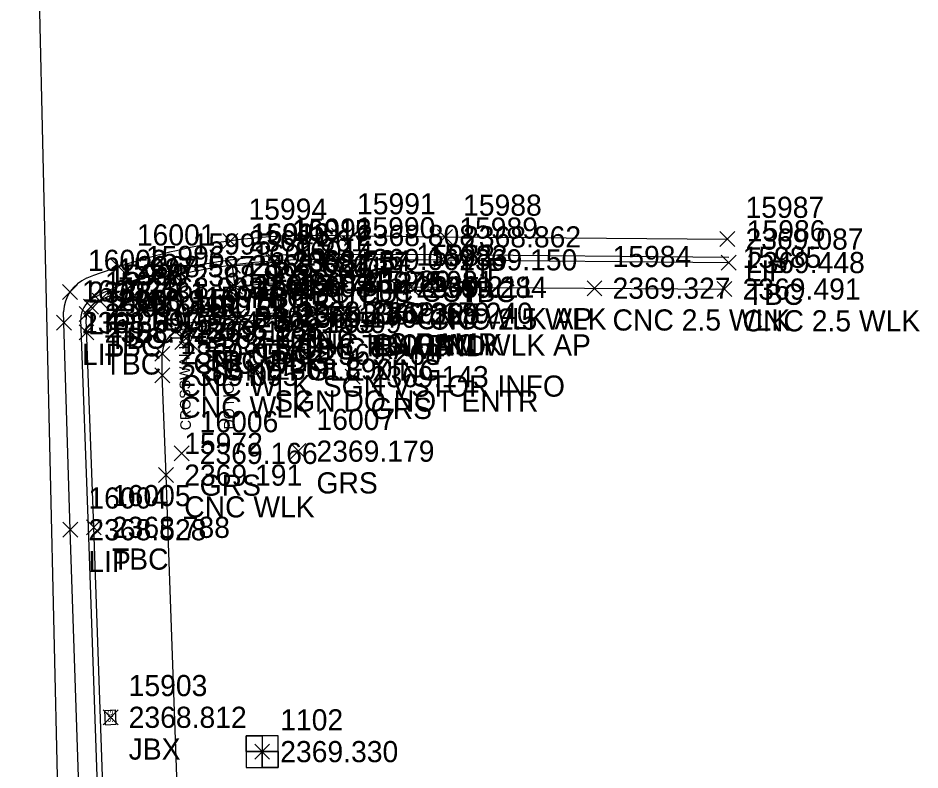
# Model space of a CAD drawing. Extents: x 2377639 to 2379738, y 729875 to 732734.
# Drawn here: x 2379425.7 to 2379510.9, y 732182.5 to 732253.5 of the extents above; entities that cross this region are included whole.
import ezdxf

# ---------------------------------------------------------------- set-up
doc = ezdxf.new("R2010")
doc.units = 0
for name, color, linetype in [('Default', 7, 'Continuous'), ('SURV_MON_Bench-Mark', 7, 'Continuous'), ('TOPO_CURBGTR_Back-of-Curb', 7, 'Continuous'), ('TOPO_CURBGTR_Face-of-Curb', 7, 'Continuous'), ('TOPO_CURBGTR_Lip-of-Gutter', 7, 'Continuous'), ('TOPO_DATA_Elevations', 7, 'Continuous'), ('TOPO_SIGNS_Post-Single', 7, 'Continuous'), ('TOPO_STRUCT_Concrete-Wall', 7, 'Continuous'), ('TOPO_SW_Back', 7, 'Continuous'), ('TOPO_TELE_Underground-FO-Cable', 7, 'Continuous'), ('TOPO_TRFSIGNL_Traf-Sig-Misc', 7, 'Continuous')]:
    doc.layers.add(name, color=color, linetype=linetype)

# ---------------------------------------------------------------- blocks, each defined once
blk = doc.blocks.new('BM_6')
at = {"layer": 'Default'}
for p, q in [((-0.0191, 0.0191), (-0.0191, -0.0191)), ((0.0191, 0.0191), (-0.0191, 0.0191)), ((0, 0.0191), (0, -0.0191)), ((0.0191, -0.0191), (0.0191, 0.0191)), ((-0.0191, 0), (0.0191, 0)), ((-0.0191, -0.0191), (0.0191, -0.0191))]:
    blk.add_line(p, q, dxfattribs=at)
for points in [[(-0.0191, 0.0191), (0, 0.0191), (0, 0), (-0.0191, 0)], [(-0.0191, 0), (0, 0), (0.0191, 0), (0, 0)], [(0, 0), (0.0191, 0), (0.0191, -0.0191), (0, -0.0191)]]:
    blk.add_lwpolyline(points, close=True, dxfattribs=at)
blk = doc.blocks.new('SIGN_6')
at = {"layer": 'Default'}
blk.add_line((0.0064, 0.0197), (0.0064, -0.0185), dxfattribs=at)
blk.add_circle((0, 0), 0.00635, dxfattribs=at)
blk = doc.blocks.new('LITE_2')
at = {"layer": 'Default'}
for p, q in [((-0.0045, 0.0045), (-0.0135, 0.0135)), ((0, 0.0191), (0, 0.0064)), ((0.0045, 0.0045), (0.0135, 0.0135)), ((-0.0064, 0), (-0.0191, 0)), ((0.0191, 0), (0.0064, 0)), ((-0.0135, -0.0135), (-0.0045, -0.0045)), ((0, -0.0064), (0, -0.0191)), ((0.0135, -0.0135), (0.0045, -0.0045))]:
    blk.add_line(p, q, dxfattribs=at)
blk.add_circle((0, 0), 0.00635, dxfattribs=at)
blk = doc.blocks.new('JCTBOX_5')
at = {"layer": 'Default'}
for p, q in [((-0.0086, 0.0064), (0.0086, 0.0064)), ((-0.0086, 0.0064), (-0.0086, -0.0064)), ((0.0086, 0.0064), (0.0086, -0.0064)), ((-0.0086, -0.0064), (0.0086, -0.0064))]:
    blk.add_line(p, q, dxfattribs=at)
blk.add_text('SIG', height=0.00635, dxfattribs=at).set_placement((-0.0063, -0.0031))

msp = doc.modelspace()

# ---------------------------------------------------------------- linework, layer by layer
at = {"layer": 'TOPO_CURBGTR_Back-of-Curb'}
for points in [[(2379454.012, 732230.696), (2379465.679, 732230.664), (2379492.848, 732230.406)], [(2379436.294, 732099.782), (2379435.901, 732117.578), (2379432.85, 732205.388), (2379432.111, 732225.036)]]:
    msp.add_lwpolyline(points, dxfattribs=at)
for centre, radius, start, end in [((2379453.99, 732170.636), 60.061, 89.97966, 103.00061), ((2379444.435, 732205.446), 24.039, 99.47308, 118.52428), ((2379433.877, 732225.06), 1.766, 121.43181, 180.78615)]:
    msp.add_arc(centre, radius, start, end, dxfattribs=at)
at = {"layer": 'TOPO_CURBGTR_Face-of-Curb'}
for points in [[(2379454.012, 732231.196), (2379465.682, 732231.164), (2379492.853, 732230.906)], [(2379435.791, 732099.744), (2379435.401, 732117.564), (2379432.35, 732205.37), (2379431.611, 732225.022)]]:
    msp.add_lwpolyline(points, dxfattribs=at)
for centre, radius, start, end in [((2379453.99, 732170.636), 60.561, 89.97908, 102.98608), ((2379444.435, 732205.446), 24.539, 99.50914, 118.55222), ((2379433.877, 732225.06), 2.266, 121.09271, 180.94639)]:
    msp.add_arc(centre, radius, start, end, dxfattribs=at)
at = {"layer": 'TOPO_CURBGTR_Lip-of-Gutter'}
for points in [[(2379453.523, 732232.994), (2379466.038, 732232.83), (2379492.73, 732232.626)], [(2379434.11, 732098.952), (2379433.585, 732117.41), (2379430.625, 732205.161), (2379429.992, 732225.764)]]:
    msp.add_lwpolyline(points, dxfattribs=at)
for centre, radius, start, end in [((2379453.785, 732173.593), 59.402, 90.25188, 111.33512), ((2379433.589, 732225.614), 3.6, 113.16333, 177.60348)]:
    msp.add_arc(centre, radius, start, end, dxfattribs=at)
at = {"layer": 'TOPO_DATA_Elevations'}
for p, q in [((2379455.307, 732232.252), (2379456.721, 732233.666)), ((2379455.307, 732233.666), (2379456.721, 732232.252)), ((2379445.051, 732231.743), (2379446.465, 732233.157)), ((2379445.051, 732233.157), (2379446.465, 732231.743)), ((2379465.331, 732232.123), (2379466.745, 732233.537)), ((2379465.331, 732233.537), (2379466.745, 732232.123)), ((2379492.023, 732231.919), (2379493.437, 732233.333)), ((2379492.023, 732233.333), (2379493.437, 732231.919)), ((2379449.147, 732229.728), (2379450.561, 732231.142)), ((2379449.147, 732231.142), (2379450.561, 732229.728)), ((2379449.249, 732229.858), (2379450.663, 732231.272)), ((2379449.249, 732231.272), (2379450.663, 732229.858)), ((2379455.276, 732229.986), (2379456.69, 732231.4)), ((2379455.276, 732231.4), (2379456.69, 732229.986)), ((2379464.972, 732229.957), (2379466.386, 732231.371)), ((2379464.972, 732231.371), (2379466.386, 732229.957)), ((2379492.141, 732229.699), (2379493.555, 732231.113)), ((2379492.141, 732231.113), (2379493.555, 732229.699)), ((2379434.499, 732229.309), (2379435.913, 732230.723)), ((2379434.499, 732230.723), (2379435.913, 732229.309)), ((2379445.251, 732229.387), (2379446.665, 732230.801)), ((2379445.251, 732230.801), (2379446.665, 732229.387)), ((2379445.297, 732229.404), (2379446.711, 732230.818)), ((2379445.297, 732230.818), (2379446.711, 732229.404)), ((2379439.772, 732228.45), (2379441.186, 732229.864)), ((2379439.772, 732229.864), (2379441.186, 732228.45)), ((2379435.359, 732227.274), (2379436.773, 732228.688)), ((2379435.359, 732228.688), (2379436.773, 732227.274)), ((2379445.498, 732227.413), (2379446.912, 732228.827)), ((2379445.498, 732228.827), (2379446.912, 732227.413)), ((2379449.385, 732227.77), (2379450.799, 732229.184)), ((2379449.385, 732229.184), (2379450.799, 732227.77)), ((2379460.899, 732227.394), (2379462.313, 732228.808)), ((2379460.899, 732228.808), (2379462.313, 732227.394)), ((2379462.09, 732227.357), (2379463.504, 732228.771)), ((2379462.09, 732228.771), (2379463.504, 732227.357)), ((2379479.456, 732227.273), (2379480.87, 732228.687)), ((2379479.456, 732228.687), (2379480.87, 732227.273)), ((2379491.744, 732227.196), (2379493.158, 732228.61)), ((2379491.744, 732228.61), (2379493.158, 732227.196)), ((2379429.88, 732226.907), (2379431.294, 732228.321)), ((2379429.88, 732228.321), (2379431.294, 732226.907)), ((2379431.874, 732225.542), (2379433.288, 732226.956)), ((2379431.874, 732226.956), (2379433.288, 732225.542)), ((2379432.684, 732226.092), (2379434.098, 732227.506)), ((2379432.684, 732227.506), (2379434.098, 732226.092)), ((2379431.474, 732224.832), (2379432.888, 732226.246)), ((2379431.474, 732226.246), (2379432.888, 732224.832)), ((2379445.718, 732224.588), (2379447.132, 732226.002)), ((2379445.718, 732226.002), (2379447.132, 732224.588)), ((2379449.648, 732225.026), (2379451.062, 732226.44)), ((2379449.648, 732226.44), (2379451.062, 732225.026)), ((2379455.766, 732224.844), (2379457.18, 732226.258)), ((2379455.766, 732226.258), (2379457.18, 732224.844)), ((2379456.7, 732224.934), (2379458.114, 732226.348)), ((2379456.7, 732226.348), (2379458.114, 732224.934)), ((2379460.762, 732224.911), (2379462.176, 732226.325)), ((2379460.762, 732226.325), (2379462.176, 732224.911)), ((2379429.317, 732224.019), (2379430.731, 732225.433)), ((2379429.317, 732225.433), (2379430.731, 732224.019)), ((2379445.87, 732224.066), (2379447.284, 732225.48)), ((2379445.87, 732225.48), (2379447.284, 732224.066)), ((2379449.845, 732224.534), (2379451.259, 732225.948)), ((2379449.845, 732225.948), (2379451.259, 732224.534)), ((2379431.449, 732223.115), (2379432.863, 732224.529)), ((2379431.449, 732224.529), (2379432.863, 732223.115)), ((2379439.84, 732223.194), (2379441.254, 732224.608)), ((2379439.84, 732224.608), (2379441.254, 732223.194)), ((2379440.949, 732223.435), (2379442.363, 732224.849)), ((2379440.949, 732224.849), (2379442.363, 732223.435)), ((2379440.846, 732222.549), (2379442.26, 732223.963)), ((2379440.846, 732223.963), (2379442.26, 732222.549)), ((2379438.607, 732221.074), (2379440.021, 732222.488)), ((2379438.607, 732222.488), (2379440.021, 732221.074)), ((2379452.073, 732221.029), (2379453.487, 732222.443)), ((2379452.073, 732222.443), (2379453.487, 732221.029)), ((2379447.487, 732219.618), (2379448.901, 732221.032)), ((2379447.487, 732221.032), (2379448.901, 732219.618)), ((2379438.615, 732219.044), (2379440.029, 732220.458)), ((2379438.615, 732220.458), (2379440.029, 732219.044)), ((2379456.596, 732218.916), (2379458.01, 732220.33)), ((2379456.596, 732220.33), (2379458.01, 732218.916)), ((2379451.476, 732211.879), (2379452.89, 732213.293)), ((2379451.476, 732213.293), (2379452.89, 732211.879)), ((2379440.436, 732211.665), (2379441.85, 732213.079)), ((2379440.436, 732213.079), (2379441.85, 732211.665)), ((2379438.977, 732209.615), (2379440.391, 732211.029)), ((2379438.977, 732211.029), (2379440.391, 732209.615)), ((2379429.918, 732204.454), (2379431.332, 732205.868)), ((2379429.918, 732205.868), (2379431.332, 732204.454)), ((2379432.143, 732204.681), (2379433.557, 732206.095)), ((2379432.143, 732206.095), (2379433.557, 732204.681)), ((2379433.728, 732186.732), (2379435.142, 732188.146)), ((2379433.728, 732188.146), (2379435.142, 732186.732)), ((2379448.051, 732183.491), (2379449.465, 732184.905)), ((2379448.051, 732184.905), (2379449.465, 732183.491))]:
    msp.add_line(p, q, dxfattribs=at)
at = {"layer": 'TOPO_STRUCT_Concrete-Wall'}
for p, q in [((2379456.45, 732226.05), (2379456.473, 732225.551)), ((2379441.656, 732224.142), (2379441.584, 732224.637))]:
    msp.add_line(p, q, dxfattribs=at)
for radius in [152.208, 151.708]:
    msp.add_arc((2379463.409, 732074.001), radius, 92.6204, 98.24384, dxfattribs=at)
at = {"layer": 'TOPO_SW_Back'}
for p, q in [((2379456.45, 732226.05), (2379455.983, 732230.693)), ((2379440.479, 732229.157), (2379441.584, 732224.637)), ((2379446.205, 732228.12), (2379446.428, 732225.259)), ((2379450.092, 732228.477), (2379450.363, 732225.65))]:
    msp.add_line(p, q, dxfattribs=at)
msp.add_lwpolyline([(2379446.205, 732228.12), (2379445.958, 732230.094), (2379449.854, 732230.435), (2379450.092, 732228.477)], close=True, dxfattribs=at)
for points in [[(2379456.473, 732225.551), (2379457.407, 732225.641), (2379461.469, 732225.618), (2379461.606, 732228.101), (2379492.451, 732227.903)], [(2379439.684, 732210.322), (2379439.322, 732219.751), (2379439.314, 732221.781)], [(2379442.795, 732122.716), (2379439.845, 732205.641), (2379439.684, 732210.322)]]:
    msp.add_lwpolyline(points, dxfattribs=at)
msp.add_arc((2379441.666, 732221.79), 2.352, 90.23715, 180.2258, dxfattribs=at)
at = {"layer": 'TOPO_TELE_Underground-FO-Cable'}
msp.add_line((2379430.801, 732121.109), (2379425.687, 732344.669), dxfattribs=at)

# ---------------------------------------------------------------- block references
at = {"layer": 'SURV_MON_Bench-Mark', "xscale": 78.74000000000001, "yscale": 78.74000000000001}
msp.add_blockref('BM_6', (2379448.758, 732184.198), dxfattribs=at)
at = {"layer": 'TOPO_SIGNS_Post-Single', "xscale": 78.74000000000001}
for p, yscale, rotation in [((2379452.78, 732221.736), 78.74000000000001, -0.5176182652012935), ((2379448.194, 732220.325), 78.74000000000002, -176.09639930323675)]:
    msp.add_blockref('SIGN_6', p, dxfattribs=dict(at, yscale=yscale, rotation=rotation))
at = {"layer": 'TOPO_TRFSIGNL_Traf-Sig-Misc', "xscale": 78.74000000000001, "yscale": 78.74000000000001}
msp.add_blockref('LITE_2', (2379441.553, 732223.256), dxfattribs=at)
at = {"layer": 'TOPO_TRFSIGNL_Traf-Sig-Misc', "xscale": 78.74, "yscale": 78.73999999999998, "rotation": 92.30733967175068}
msp.add_blockref('JCTBOX_5', (2379434.435, 732187.439), dxfattribs=at)

# ---------------------------------------------------------------- texts
at = {"layer": 'TOPO_DATA_Elevations'}
for s, p in [('15994', (2379447.465, 732234.45)), ('15991', (2379457.721, 732234.959)), ('15988', (2379467.745, 732234.83)), ('15987', (2379494.437, 732234.626)), ('15992', (2379451.663, 732232.565)), ('15990', (2379457.69, 732232.693)), ('15989', (2379467.386, 732232.664)), ('16001', (2379436.913, 732232.016)), ('15993', (2379447.665, 732232.094)), ('16016', (2379447.711, 732232.111)), ('16015', (2379451.561, 732232.435)), ('2368.808', (2379457.721, 732231.959)), ('2368.862', (2379467.745, 732231.83)), ('2369.087', (2379494.437, 732231.626)), ('15986', (2379494.555, 732232.406)), ('15995', (2379442.186, 732231.157)), ('2368.661', (2379447.465, 732231.45)), ('15996', (2379437.773, 732229.981)), ('16017', (2379447.912, 732230.12)), ('16014', (2379451.799, 732230.477)), ('15982', (2379463.313, 732230.101)), ('15983', (2379464.504, 732230.064)), ('15984', (2379481.87, 732229.98)), ('15985', (2379494.158, 732229.903)), ('16002', (2379432.294, 732229.614)), ('2368.680', (2379447.665, 732229.094)), ('2368.624', (2379447.711, 732229.111)), ('2368.757', (2379451.561, 732229.435)), ('2368.534', (2379451.663, 732229.565)), ('2369.069', (2379457.69, 732229.693)), ('2369.150', (2379467.386, 732229.664)), ('2369.448', (2379494.555, 732229.406)), ('15998', (2379434.288, 732228.249)), ('15997', (2379435.098, 732228.799)), ('2368.587', (2379436.913, 732229.016)), ('LIP', (2379447.465, 732228.45)), ('LIP', (2379457.721, 732228.959)), ('LIP', (2379467.745, 732228.83)), ('LIP', (2379494.437, 732228.626)), ('15999', (2379433.888, 732227.539)), ('2368.902', (2379442.186, 732228.157)), ('2368.712', (2379451.799, 732227.477)), ('16012', (2379452.062, 732227.733)), ('15979', (2379458.18, 732227.551)), ('15980', (2379459.114, 732227.641)), ('15981', (2379463.176, 732227.618)), ('16003', (2379431.731, 732226.726)), ('2368.481', (2379432.294, 732226.614)), ('2368.938', (2379437.773, 732226.981)), ('2368.608', (2379447.912, 732227.12)), ('16013', (2379448.132, 732227.295)), ('15977', (2379448.284, 732226.773)), ('TBC CUT', (2379451.663, 732226.565)), ('15978', (2379452.259, 732227.241)), ('TBC CUT', (2379457.69, 732226.693)), ('2369.211', (2379463.313, 732227.101)), ('2369.284', (2379464.504, 732227.064)), ('TBC', (2379467.386, 732226.664)), ('2369.327', (2379481.87, 732226.98)), ('2369.491', (2379494.158, 732226.903)), ('16000', (2379433.863, 732225.822)), ('2368.946', (2379435.098, 732225.799)), ('LIP', (2379436.913, 732226.016)), ('15975', (2379442.254, 732225.901)), ('15976', (2379443.363, 732226.142)), ('TBC CUT', (2379447.665, 732226.094)), ('PB', (2379447.711, 732226.111)), ('PB', (2379451.561, 732226.435)), ('TBC', (2379494.555, 732226.406)), ('2368.900', (2379434.288, 732225.249)), ('TBC CUT', (2379442.186, 732225.157)), ('16011', (2379443.26, 732225.256)), ('2368.838', (2379433.888, 732224.539)), ('TBC', (2379437.773, 732223.981)), ('PB', (2379447.912, 732224.12)), ('2368.711', (2379448.132, 732224.295)), ('PB', (2379451.799, 732224.477)), ('2368.713', (2379452.062, 732224.733)), ('2369.170', (2379452.259, 732224.241)), ('2369.225', (2379458.18, 732224.551)), ('2369.179', (2379459.114, 732224.641)), ('2369.240', (2379463.176, 732224.618)), ('CNC WLK AP', (2379463.313, 732224.101)), ('CNC 2.5 WLK', (2379464.504, 732224.064)), ('CNC 2.5 WLK', (2379481.87, 732223.98)), ('2368.597', (2379431.731, 732223.726)), ('LIP', (2379432.294, 732223.614)), ('15974', (2379441.021, 732223.781)), ('2368.983', (2379443.363, 732223.142)), ('2369.105', (2379448.284, 732223.773)), ('16009', (2379454.487, 732223.736)), ('CNC 2.5 WLK', (2379494.158, 732223.903)), ('2368.745', (2379433.863, 732222.822)), ('TBC', (2379434.288, 732222.249)), ('TBC', (2379435.098, 732222.799)), ('2369.122', (2379442.254, 732222.901)), ('2368.621', (2379443.26, 732222.256)), ('16010', (2379449.901, 732222.325)), ('TBC', (2379433.888, 732221.539)), ('15973', (2379441.029, 732221.751)), ('CNC HC RAMP', (2379452.062, 732221.733)), ('TBC END', (2379458.18, 732221.551)), ('16008', (2379459.01, 732221.623)), ('CNC WLK', (2379459.114, 732221.641)), ('CNC WLK AP', (2379463.176, 732221.618)), ('LIP', (2379431.731, 732220.726)), ('2369.054', (2379441.021, 732220.781)), ('CNC HC RAMP', (2379448.132, 732221.295)), ('TBC', (2379448.284, 732220.773)), ('TBC', (2379452.259, 732221.241)), ('2369.268', (2379454.487, 732220.736)), ('TBC', (2379433.863, 732219.822)), ('CNC WLK', (2379442.254, 732219.901)), ('TBC BEG', (2379443.363, 732220.142)), ('SGNL POLE XING', (2379443.26, 732219.256)), ('2368.890', (2379449.901, 732219.325)), ('2369.095', (2379441.029, 732218.751)), ('2369.143', (2379459.01, 732218.623)), ('CNC WLK', (2379441.021, 732217.781)), ('SGN VSTOR INFO', (2379454.487, 732217.736)), ('SGN DO NOT ENTR', (2379449.901, 732216.325)), ('CNC WLK', (2379441.029, 732215.751)), ('GRS', (2379459.01, 732215.623)), ('16007', (2379453.89, 732214.586)), ('16006', (2379442.85, 732214.372)), ('15972', (2379441.391, 732212.322)), ('2369.166', (2379442.85, 732211.372)), ('2369.179', (2379453.89, 732211.586)), ('2369.191', (2379441.391, 732209.322)), ('GRS', (2379442.85, 732208.372)), ('GRS', (2379453.89, 732208.586)), ('16004', (2379432.332, 732207.161)), ('16005', (2379434.557, 732207.388)), ('CNC WLK', (2379441.391, 732206.322)), ('2368.788', (2379434.557, 732204.388)), ('2368.528', (2379432.332, 732204.161)), ('LIP', (2379432.332, 732201.161)), ('TBC', (2379434.557, 732201.388)), ('15903', (2379436.142, 732189.439)), ('2368.812', (2379436.142, 732186.439)), ('1102', (2379450.465, 732186.198)), ('JBX', (2379436.142, 732183.439)), ('2369.330', (2379450.465, 732183.198))]:
    msp.add_text(s, height=2, dxfattribs=at).set_placement(p)
at = {"layer": 'TOPO_SIGNS_Post-Single'}
for s, p in [('DO NOT ENTER', (2379446.143, 732214.641)), ('INFO', (2379454.995, 732220.735))]:
    msp.add_text(s, height=1, rotation=90.95528, dxfattribs=at).set_placement(p)
at = {"layer": 'TOPO_TRFSIGNL_Traf-Sig-Misc'}
msp.add_text('CROSSWALK', height=1, rotation=90.95528, dxfattribs=at).set_placement((2379442.029, 732214.567))

doc.saveas('drawing.dxf')
